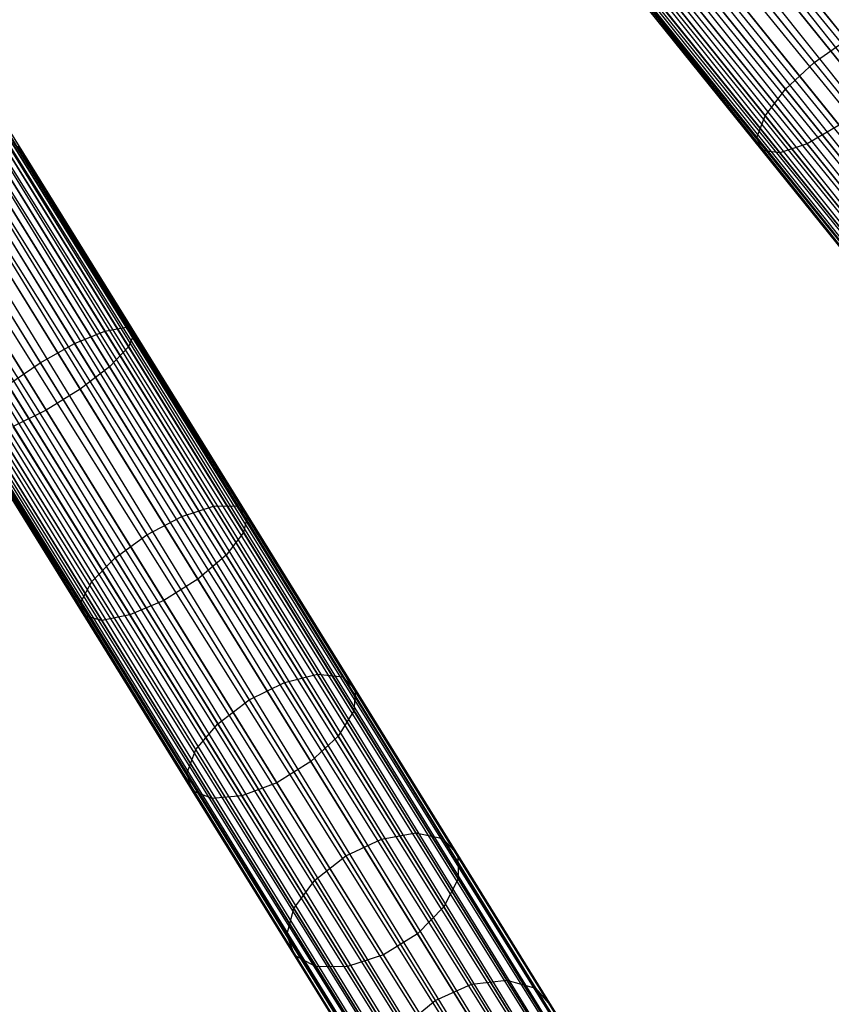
# Model space of a CAD drawing. Extents: x -102 to 102, y -101 to 102.
# Tile 306 of 481: x 35 to 43, y -63 to -53. Entities that reach past the tile are written whole.
import ezdxf

# ---------------------------------------------------------------- set-up
doc = ezdxf.new("R2010")
doc.units = 0
doc.header["$LTSCALE"] = 25.4
doc.layers.get('0').update_dxf_attribs({"linetype": 'CONTINUOUS'})

# ---------------------------------------------------------------- blocks, each defined once
blk = doc.blocks.new('NL2500011659_STL')
at = {"color": 0}
for p, q in [((27.469, -33.45, -6.586), (50.75, -62.697, -6.522)), ((27.469, -33.45, -6.586), (50.75, -62.697, -6.522)), ((27.469, -33.45, -8.414), (50.904, -62.573, -8.414)), ((27.469, -33.45, -8.414), (50.904, -62.573, -8.414)), ((27.315, -33.575, -6.522), (50.75, -62.697, -6.522)), ((27.315, -33.575, -6.522), (50.75, -62.697, -6.522)), ((27.315, -33.575, -8.478), (50.588, -62.828, -8.5)), ((27.315, -33.575, -8.478), (50.588, -62.828, -8.5)), ((27.315, -33.575, -8.478), (50.904, -62.573, -8.414)), ((27.315, -33.575, -8.478), (50.904, -62.573, -8.414)), ((27.153, -33.705, -6.5), (50.588, -62.828, -6.5)), ((27.153, -33.705, -6.5), (50.588, -62.828, -6.5)), ((27.153, -33.705, -8.5), (50.588, -62.828, -8.5)), ((27.153, -33.705, -8.5), (50.588, -62.828, -8.5)), ((50.271, -63.083, -8.414), (26.991, -33.835, -8.478)), ((26.991, -33.835, -8.478), (50.588, -62.828, -8.5)), ((50.271, -63.083, -8.414), (26.991, -33.835, -8.478)), ((26.991, -33.835, -6.522), (50.426, -62.958, -6.522)), ((26.991, -33.835, -6.522), (50.426, -62.958, -6.522)), ((26.991, -33.835, -8.478), (50.588, -62.828, -8.5)), ((26.836, -33.96, -8.414), (50.271, -63.083, -8.414)), ((26.836, -33.96, -8.414), (50.271, -63.083, -8.414)), ((50.426, -62.958, -6.522), (26.836, -33.96, -6.586)), ((26.836, -33.96, -6.586), (50.13, -63.196, -6.691)), ((26.836, -33.96, -6.586), (50.13, -63.196, -6.691)), ((50.426, -62.958, -6.522), (26.836, -33.96, -6.586)), ((50.009, -63.294, -8.169), (26.695, -34.073, -8.309)), ((26.695, -34.073, -8.309), (50.271, -63.083, -8.414)), ((26.695, -34.073, -8.309), (50.271, -63.083, -8.414)), ((50.009, -63.294, -8.169), (26.695, -34.073, -8.309)), ((26.695, -34.073, -6.691), (50.13, -63.196, -6.691)), ((26.695, -34.073, -6.691), (50.13, -63.196, -6.691)), ((26.574, -34.171, -8.169), (50.009, -63.294, -8.169)), ((26.574, -34.171, -8.169), (50.009, -63.294, -8.169)), ((50.13, -63.196, -6.691), (26.574, -34.171, -6.831)), ((26.574, -34.171, -6.831), (49.913, -63.371, -7)), ((26.574, -34.171, -6.831), (49.913, -63.371, -7)), ((50.13, -63.196, -6.691), (26.574, -34.171, -6.831)), ((49.813, -63.451, -7.395), (26.378, -34.328, -7.605)), ((26.378, -34.328, -7.395), (49.813, -63.451, -7.395)), ((49.813, -63.451, -7.395), (26.378, -34.328, -7.605)), ((26.378, -34.328, -7.605), (49.847, -63.424, -7.809)), ((26.378, -34.328, -7.605), (49.847, -63.424, -7.809)), ((26.378, -34.328, -7.395), (49.813, -63.451, -7.395)), ((26.412, -34.301, -7.809), (49.847, -63.424, -7.809)), ((26.412, -34.301, -7.809), (49.847, -63.424, -7.809)), ((49.913, -63.371, -7), (26.412, -34.301, -7.191)), ((26.412, -34.301, -7.191), (49.813, -63.451, -7.395)), ((26.412, -34.301, -7.191), (49.813, -63.451, -7.395)), ((49.913, -63.371, -7), (26.412, -34.301, -7.191)), ((49.847, -63.424, -7.809), (26.478, -34.248, -8)), ((26.478, -34.248, -8), (50.009, -63.294, -8.169)), ((26.478, -34.248, -8), (50.009, -63.294, -8.169)), ((49.847, -63.424, -7.809), (26.478, -34.248, -8)), ((26.478, -34.248, -7), (49.913, -63.371, -7)), ((26.478, -34.248, -7), (49.913, -63.371, -7)), ((23.651, -36.261, -7.395), (43.33, -68.043, -7.395)), ((23.651, -36.261, -7.605), (43.33, -68.043, -7.395)), ((43.293, -68.066, -7.809), (23.651, -36.261, -7.605)), ((23.651, -36.261, -7.605), (43.33, -68.043, -7.395)), ((23.651, -36.261, -7.395), (43.33, -68.043, -7.395)), ((43.293, -68.066, -7.809), (23.651, -36.261, -7.605)), ((23.542, -36.328, -7), (43.221, -68.11, -7)), ((23.542, -36.328, -7), (43.221, -68.11, -7)), ((43.116, -68.175, -8.169), (23.542, -36.328, -8)), ((23.542, -36.328, -8), (43.293, -68.066, -7.809)), ((23.542, -36.328, -8), (43.293, -68.066, -7.809)), ((43.116, -68.175, -8.169), (23.542, -36.328, -8)), ((43.33, -68.043, -7.395), (23.614, -36.284, -7.191)), ((23.614, -36.284, -7.191), (43.221, -68.11, -7)), ((23.614, -36.284, -7.191), (43.221, -68.11, -7)), ((43.33, -68.043, -7.395), (23.614, -36.284, -7.191)), ((23.614, -36.284, -7.809), (43.293, -68.066, -7.809)), ((23.614, -36.284, -7.809), (43.293, -68.066, -7.809)), ((23.305, -36.475, -6.691), (42.984, -68.257, -6.691)), ((23.305, -36.475, -6.691), (42.984, -68.257, -6.691)), ((42.83, -68.352, -8.414), (23.305, -36.475, -8.309)), ((23.305, -36.475, -8.309), (43.116, -68.175, -8.169)), ((23.305, -36.475, -8.309), (43.116, -68.175, -8.169)), ((42.83, -68.352, -8.414), (23.305, -36.475, -8.309)), ((43.221, -68.11, -7), (23.438, -36.393, -6.831)), ((23.438, -36.393, -6.831), (42.984, -68.257, -6.691)), ((23.438, -36.393, -6.831), (42.984, -68.257, -6.691)), ((43.221, -68.11, -7), (23.438, -36.393, -6.831)), ((23.438, -36.393, -8.169), (43.116, -68.175, -8.169)), ((23.438, -36.393, -8.169), (43.116, -68.175, -8.169)), ((42.984, -68.257, -6.691), (23.151, -36.57, -6.586)), ((23.151, -36.57, -6.586), (42.661, -68.457, -6.522)), ((23.151, -36.57, -6.586), (42.661, -68.457, -6.522)), ((42.984, -68.257, -6.691), (23.151, -36.57, -6.586)), ((23.151, -36.57, -8.414), (42.83, -68.352, -8.414)), ((23.151, -36.57, -8.414), (42.83, -68.352, -8.414)), ((22.982, -36.675, -6.522), (42.661, -68.457, -6.522)), ((22.982, -36.675, -6.522), (42.661, -68.457, -6.522)), ((22.982, -36.675, -8.478), (42.484, -68.566, -8.5)), ((22.982, -36.675, -8.478), (42.484, -68.566, -8.5)), ((22.982, -36.675, -8.478), (42.83, -68.352, -8.414)), ((22.982, -36.675, -8.478), (42.83, -68.352, -8.414)), ((22.806, -36.784, -6.5), (42.484, -68.566, -6.5)), ((22.806, -36.784, -6.5), (42.484, -68.566, -6.5)), ((22.806, -36.784, -8.5), (42.484, -68.566, -8.5)), ((22.806, -36.784, -8.5), (42.484, -68.566, -8.5)), ((42.138, -68.78, -8.414), (22.629, -36.894, -8.478)), ((22.629, -36.894, -8.478), (42.484, -68.566, -8.5)), ((42.138, -68.78, -8.414), (22.629, -36.894, -8.478)), ((22.629, -36.894, -6.522), (42.307, -68.676, -6.522)), ((22.629, -36.894, -6.522), (42.307, -68.676, -6.522)), ((22.629, -36.894, -8.478), (42.484, -68.566, -8.5)), ((41.852, -68.957, -8.169), (22.306, -37.094, -8.309)), ((22.306, -37.094, -8.309), (42.138, -68.78, -8.414)), ((22.306, -37.094, -8.309), (42.138, -68.78, -8.414)), ((41.852, -68.957, -8.169), (22.306, -37.094, -8.309)), ((22.306, -37.094, -6.691), (41.984, -68.876, -6.691)), ((22.306, -37.094, -6.691), (41.984, -68.876, -6.691)), ((22.46, -36.998, -8.414), (42.138, -68.78, -8.414)), ((22.46, -36.998, -8.414), (42.138, -68.78, -8.414)), ((42.307, -68.676, -6.522), (22.46, -36.998, -6.586)), ((22.46, -36.998, -6.586), (41.984, -68.876, -6.691)), ((22.46, -36.998, -6.586), (41.984, -68.876, -6.691)), ((42.307, -68.676, -6.522), (22.46, -36.998, -6.586)), ((22.174, -37.175, -8.169), (41.852, -68.957, -8.169)), ((22.174, -37.175, -8.169), (41.852, -68.957, -8.169)), ((41.984, -68.876, -6.691), (22.174, -37.175, -6.831)), ((22.174, -37.175, -6.831), (41.748, -69.022, -7)), ((22.174, -37.175, -6.831), (41.748, -69.022, -7)), ((41.984, -68.876, -6.691), (22.174, -37.175, -6.831)), ((21.997, -37.285, -7.809), (41.676, -69.067, -7.809)), ((21.997, -37.285, -7.809), (41.676, -69.067, -7.809)), ((41.748, -69.022, -7), (21.997, -37.285, -7.191)), ((21.997, -37.285, -7.191), (41.639, -69.09, -7.395)), ((21.997, -37.285, -7.191), (41.639, -69.09, -7.395)), ((41.748, -69.022, -7), (21.997, -37.285, -7.191)), ((41.676, -69.067, -7.809), (22.069, -37.24, -8)), ((22.069, -37.24, -8), (41.852, -68.957, -8.169)), ((22.069, -37.24, -8), (41.852, -68.957, -8.169)), ((41.676, -69.067, -7.809), (22.069, -37.24, -8)), ((22.069, -37.24, -7), (41.748, -69.022, -7)), ((22.069, -37.24, -7), (41.748, -69.022, -7)), ((41.639, -69.09, -7.395), (21.96, -37.308, -7.605)), ((21.96, -37.308, -7.395), (41.639, -69.09, -7.395)), ((41.639, -69.09, -7.395), (21.96, -37.308, -7.605)), ((21.96, -37.308, -7.605), (41.676, -69.067, -7.809)), ((21.96, -37.308, -7.605), (41.676, -69.067, -7.809)), ((21.96, -37.308, -7.395), (41.639, -69.09, -7.395)), ((43.569, -53.456, -305.453), (42.245, -51.812, -306.08)), ((43.569, -53.456, -305.453), (42.245, -51.812, -306.08)), ((41.916, -52.051, -305.996), (43.233, -53.689, -305.372)), ((41.916, -52.051, -305.996), (43.233, -53.689, -305.372)), ((42.935, -53.966, -305.453), (41.611, -52.322, -306.08)), ((42.935, -53.966, -305.453), (41.611, -52.322, -306.08)), ((43.816, -54.081, -307.232), (42.362, -52.273, -307.921)), ((43.816, -54.081, -307.232), (42.362, -52.273, -307.921)), ((42.725, -54.242, -305.683), (41.384, -52.576, -306.318)), ((42.725, -54.242, -305.683), (41.384, -52.576, -306.318)), ((43.492, -54.342, -307.232), (42.038, -52.534, -307.921)), ((43.492, -54.342, -307.232), (42.038, -52.534, -307.921)), ((42.64, -54.468, -306.021), (41.274, -52.771, -306.668)), ((42.64, -54.468, -306.021), (41.274, -52.771, -306.668)), ((43.16, -54.536, -307.073), (41.717, -52.742, -307.757)), ((43.16, -54.536, -307.073), (41.717, -52.742, -307.757)), ((42.694, -54.604, -306.41), (41.299, -52.872, -307.071)), ((42.694, -54.604, -306.41), (41.299, -52.872, -307.071)), ((42.878, -54.628, -306.782), (41.456, -52.862, -307.456)), ((42.878, -54.628, -306.782), (41.456, -52.862, -307.456)), ((43.233, -53.689, -305.372), (43.569, -53.456, -305.453)), ((43.233, -53.689, -305.372), (43.569, -53.456, -305.453)), ((42.935, -53.966, -305.453), (43.233, -53.689, -305.372)), ((42.935, -53.966, -305.453), (43.233, -53.689, -305.372)), ((43.233, -53.689, -305.372), (44.497, -55.259, -304.509)), ((43.233, -53.689, -305.372), (44.497, -55.259, -304.509)), ((42.725, -54.242, -305.683), (42.935, -53.966, -305.453)), ((42.725, -54.242, -305.683), (42.935, -53.966, -305.453)), ((44.204, -55.544, -304.587), (42.935, -53.966, -305.453)), ((44.204, -55.544, -304.587), (42.935, -53.966, -305.453)), ((42.64, -54.468, -306.021), (42.725, -54.242, -305.683)), ((42.64, -54.468, -306.021), (42.725, -54.242, -305.683)), ((44.011, -55.84, -304.806), (42.725, -54.242, -305.683)), ((44.011, -55.84, -304.806), (42.725, -54.242, -305.683)), ((43.492, -54.342, -307.232), (43.16, -54.536, -307.073)), ((43.492, -54.342, -307.232), (43.16, -54.536, -307.073)), ((42.694, -54.604, -306.41), (42.64, -54.468, -306.021)), ((43.949, -56.095, -305.128), (42.64, -54.468, -306.021)), ((42.694, -54.604, -306.41), (42.64, -54.468, -306.021)), ((43.949, -56.095, -305.128), (42.64, -54.468, -306.021)), ((36.094, -56.439, -306.668), (34.916, -54.536, -307.06)), ((36.094, -56.439, -306.668), (34.916, -54.536, -307.06)), ((36.181, -56.497, -307.071), (34.978, -54.554, -307.471)), ((36.181, -56.497, -307.071), (34.978, -54.554, -307.471)), ((43.16, -54.536, -307.073), (42.878, -54.628, -306.782)), ((43.16, -54.536, -307.073), (42.878, -54.628, -306.782)), ((44.545, -56.256, -306.129), (43.16, -54.536, -307.073)), ((44.545, -56.256, -306.129), (43.16, -54.536, -307.073)), ((35.874, -56.479, -306.318), (34.717, -54.611, -306.702)), ((35.874, -56.479, -306.318), (34.717, -54.611, -306.702)), ((36.119, -56.642, -307.456), (34.893, -54.66, -307.863)), ((36.119, -56.642, -307.456), (34.893, -54.66, -307.863)), ((42.878, -54.628, -306.782), (42.694, -54.604, -306.41)), ((44.031, -56.266, -305.498), (42.694, -54.604, -306.41)), ((42.878, -54.628, -306.782), (42.694, -54.604, -306.41)), ((44.031, -56.266, -305.498), (42.694, -54.604, -306.41)), ((44.242, -56.323, -305.852), (42.878, -54.628, -306.782)), ((44.242, -56.323, -305.852), (42.878, -54.628, -306.782)), ((35.559, -56.608, -306.08), (34.417, -54.764, -306.459)), ((35.559, -56.608, -306.08), (34.417, -54.764, -306.459)), ((35.92, -56.848, -307.757), (34.675, -54.837, -308.17)), ((35.92, -56.848, -307.757), (34.675, -54.837, -308.17)), ((34.065, -54.969, -306.374), (35.202, -56.806, -305.996)), ((34.065, -54.969, -306.374), (35.202, -56.806, -305.996)), ((35.618, -57.081, -307.921), (34.362, -55.054, -308.338)), ((35.618, -57.081, -307.921), (34.362, -55.054, -308.338)), ((35.264, -57.3, -307.921), (34.009, -55.273, -308.338)), ((35.264, -57.3, -307.921), (34.009, -55.273, -308.338)), ((35.559, -56.608, -306.08), (35.874, -56.479, -306.318)), ((35.559, -56.608, -306.08), (35.874, -56.479, -306.318)), ((35.874, -56.479, -306.318), (36.094, -56.439, -306.668)), ((35.874, -56.479, -306.318), (36.094, -56.439, -306.668)), ((37, -58.297, -305.683), (35.874, -56.479, -306.318)), ((37, -58.297, -305.683), (35.874, -56.479, -306.318)), ((36.094, -56.439, -306.668), (36.181, -56.497, -307.071)), ((37.241, -58.291, -306.021), (36.094, -56.439, -306.668)), ((37.241, -58.291, -306.021), (36.094, -56.439, -306.668)), ((36.094, -56.439, -306.668), (36.181, -56.497, -307.071)), ((36.181, -56.497, -307.071), (36.119, -56.642, -307.456)), ((36.181, -56.497, -307.071), (36.119, -56.642, -307.456)), ((37.352, -58.388, -306.41), (36.181, -56.497, -307.071)), ((37.352, -58.388, -306.41), (36.181, -56.497, -307.071)), ((35.202, -56.806, -305.996), (35.559, -56.608, -306.08)), ((35.202, -56.806, -305.996), (35.559, -56.608, -306.08)), ((36.67, -58.404, -305.453), (35.559, -56.608, -306.08)), ((36.67, -58.404, -305.453), (35.559, -56.608, -306.08)), ((36.119, -56.642, -307.456), (35.92, -56.848, -307.757)), ((36.119, -56.642, -307.456), (35.92, -56.848, -307.757)), ((37.313, -58.57, -306.782), (36.119, -56.642, -307.456)), ((37.313, -58.57, -306.782), (36.119, -56.642, -307.456)), ((34.867, -57.037, -306.08), (35.202, -56.806, -305.996)), ((34.867, -57.037, -306.08), (35.202, -56.806, -305.996)), ((35.202, -56.806, -305.996), (36.309, -58.593, -305.372)), ((35.202, -56.806, -305.996), (36.309, -58.593, -305.372)), ((35.92, -56.848, -307.757), (35.618, -57.081, -307.921)), ((35.92, -56.848, -307.757), (35.618, -57.081, -307.921)), ((37.132, -58.805, -307.073), (35.92, -56.848, -307.757)), ((37.132, -58.805, -307.073), (35.92, -56.848, -307.757)), ((35.979, -58.832, -305.453), (34.867, -57.037, -306.08)), ((35.979, -58.832, -305.453), (34.867, -57.037, -306.08)), ((35.618, -57.081, -307.921), (35.264, -57.3, -307.921)), ((35.618, -57.081, -307.921), (35.264, -57.3, -307.921)), ((36.839, -59.054, -307.232), (35.618, -57.081, -307.921)), ((36.839, -59.054, -307.232), (35.618, -57.081, -307.921)), ((35.736, -59.079, -305.683), (34.61, -57.261, -306.318)), ((35.736, -59.079, -305.683), (34.61, -57.261, -306.318)), ((35.264, -57.3, -307.921), (34.921, -57.467, -307.757)), ((35.264, -57.3, -307.921), (34.921, -57.467, -307.757)), ((36.486, -59.273, -307.232), (35.264, -57.3, -307.921)), ((36.486, -59.273, -307.232), (35.264, -57.3, -307.921)), ((35.624, -59.293, -306.021), (34.477, -57.441, -306.668)), ((35.624, -59.293, -306.021), (34.477, -57.441, -306.668)), ((36.132, -59.424, -307.073), (34.921, -57.467, -307.757)), ((36.132, -59.424, -307.073), (34.921, -57.467, -307.757)), ((35.661, -59.435, -306.41), (34.49, -57.544, -307.071)), ((35.661, -59.435, -306.41), (34.49, -57.544, -307.071)), ((35.841, -59.482, -306.782), (34.647, -57.553, -307.456)), ((35.841, -59.482, -306.782), (34.647, -57.553, -307.456)), ((36.67, -58.404, -305.453), (37, -58.297, -305.683)), ((36.67, -58.404, -305.453), (37, -58.297, -305.683)), ((37, -58.297, -305.683), (37.241, -58.291, -306.021)), ((37, -58.297, -305.683), (37.241, -58.291, -306.021)), ((38.08, -60.041, -304.806), (37, -58.297, -305.683)), ((38.08, -60.041, -304.806), (37, -58.297, -305.683)), ((37.241, -58.291, -306.021), (37.352, -58.388, -306.41)), ((38.341, -60.068, -305.128), (37.241, -58.291, -306.021)), ((38.341, -60.068, -305.128), (37.241, -58.291, -306.021)), ((37.241, -58.291, -306.021), (37.352, -58.388, -306.41)), ((36.309, -58.593, -305.372), (36.67, -58.404, -305.453)), ((36.309, -58.593, -305.372), (36.67, -58.404, -305.453)), ((37.736, -60.125, -304.587), (36.67, -58.404, -305.453)), ((37.736, -60.125, -304.587), (36.67, -58.404, -305.453)), ((37.352, -58.388, -306.41), (37.313, -58.57, -306.782)), ((37.352, -58.388, -306.41), (37.313, -58.57, -306.782)), ((38.475, -60.202, -305.498), (37.352, -58.388, -306.41)), ((38.475, -60.202, -305.498), (37.352, -58.388, -306.41)), ((35.979, -58.832, -305.453), (36.309, -58.593, -305.372)), ((35.979, -58.832, -305.453), (36.309, -58.593, -305.372)), ((36.309, -58.593, -305.372), (37.37, -60.307, -304.509)), ((36.309, -58.593, -305.372), (37.37, -60.307, -304.509)), ((37.313, -58.57, -306.782), (37.132, -58.805, -307.073)), ((37.313, -58.57, -306.782), (37.132, -58.805, -307.073)), ((38.458, -60.419, -305.852), (37.313, -58.57, -306.782)), ((38.458, -60.419, -305.852), (37.313, -58.57, -306.782)), ((35.736, -59.079, -305.683), (35.979, -58.832, -305.453)), ((35.736, -59.079, -305.683), (35.979, -58.832, -305.453)), ((37.045, -60.554, -304.587), (35.979, -58.832, -305.453)), ((37.045, -60.554, -304.587), (35.979, -58.832, -305.453)), ((37.132, -58.805, -307.073), (36.839, -59.054, -307.232)), ((37.132, -58.805, -307.073), (36.839, -59.054, -307.232)), ((38.294, -60.683, -306.129), (37.132, -58.805, -307.073)), ((38.294, -60.683, -306.129), (37.132, -58.805, -307.073)), ((36.839, -59.054, -307.232), (36.486, -59.273, -307.232)), ((36.839, -59.054, -307.232), (36.486, -59.273, -307.232)), ((38.011, -60.947, -306.28), (36.839, -59.054, -307.232)), ((38.011, -60.947, -306.28), (36.839, -59.054, -307.232)), ((35.624, -59.293, -306.021), (35.736, -59.079, -305.683)), ((35.624, -59.293, -306.021), (35.736, -59.079, -305.683)), ((36.816, -60.823, -304.806), (35.736, -59.079, -305.683)), ((36.816, -60.823, -304.806), (35.736, -59.079, -305.683)), ((36.486, -59.273, -307.232), (36.132, -59.424, -307.073)), ((36.486, -59.273, -307.232), (36.132, -59.424, -307.073)), ((37.657, -61.166, -306.28), (36.486, -59.273, -307.232)), ((37.657, -61.166, -306.28), (36.486, -59.273, -307.232)), ((35.661, -59.435, -306.41), (35.624, -59.293, -306.021)), ((36.724, -61.069, -305.128), (35.624, -59.293, -306.021)), ((35.661, -59.435, -306.41), (35.624, -59.293, -306.021)), ((36.724, -61.069, -305.128), (35.624, -59.293, -306.021)), ((35.841, -59.482, -306.782), (35.661, -59.435, -306.41)), ((36.784, -61.249, -305.498), (35.661, -59.435, -306.41)), ((35.841, -59.482, -306.782), (35.661, -59.435, -306.41)), ((36.784, -61.249, -305.498), (35.661, -59.435, -306.41)), ((36.132, -59.424, -307.073), (35.841, -59.482, -306.782)), ((36.132, -59.424, -307.073), (35.841, -59.482, -306.782)), ((36.986, -61.331, -305.852), (35.841, -59.482, -306.782)), ((36.986, -61.331, -305.852), (35.841, -59.482, -306.782)), ((37.295, -61.301, -306.129), (36.132, -59.424, -307.073)), ((37.295, -61.301, -306.129), (36.132, -59.424, -307.073)), ((37.736, -60.125, -304.587), (38.08, -60.041, -304.806)), ((37.736, -60.125, -304.587), (38.08, -60.041, -304.806)), ((38.08, -60.041, -304.806), (38.341, -60.068, -305.128)), ((39.099, -61.687, -303.698), (38.08, -60.041, -304.806)), ((39.099, -61.687, -303.698), (38.08, -60.041, -304.806)), ((38.08, -60.041, -304.806), (38.341, -60.068, -305.128)), ((38.341, -60.068, -305.128), (38.475, -60.202, -305.498)), ((39.379, -61.745, -304), (38.341, -60.068, -305.128)), ((39.379, -61.745, -304), (38.341, -60.068, -305.128)), ((38.341, -60.068, -305.128), (38.475, -60.202, -305.498)), ((37.37, -60.307, -304.509), (37.736, -60.125, -304.587)), ((37.37, -60.307, -304.509), (37.736, -60.125, -304.587)), ((38.743, -61.751, -303.493), (37.736, -60.125, -304.587)), ((38.743, -61.751, -303.493), (37.736, -60.125, -304.587)), ((38.475, -60.202, -305.498), (38.458, -60.419, -305.852)), ((38.475, -60.202, -305.498), (38.458, -60.419, -305.852)), ((39.535, -61.914, -304.346), (38.475, -60.202, -305.498)), ((39.535, -61.914, -304.346), (38.475, -60.202, -305.498)), ((37.045, -60.554, -304.587), (37.37, -60.307, -304.509)), ((37.045, -60.554, -304.587), (37.37, -60.307, -304.509)), ((37.37, -60.307, -304.509), (38.372, -61.925, -303.421)), ((37.37, -60.307, -304.509), (38.372, -61.925, -303.421)), ((38.458, -60.419, -305.852), (38.294, -60.683, -306.129)), ((38.458, -60.419, -305.852), (38.294, -60.683, -306.129)), ((39.539, -62.165, -304.678), (38.458, -60.419, -305.852)), ((39.539, -62.165, -304.678), (38.458, -60.419, -305.852)), ((36.816, -60.823, -304.806), (37.045, -60.554, -304.587)), ((36.816, -60.823, -304.806), (37.045, -60.554, -304.587)), ((38.051, -62.179, -303.493), (37.045, -60.554, -304.587)), ((38.051, -62.179, -303.493), (37.045, -60.554, -304.587)), ((38.294, -60.683, -306.129), (38.011, -60.947, -306.28)), ((38.294, -60.683, -306.129), (38.011, -60.947, -306.28)), ((39.392, -62.455, -304.937), (38.294, -60.683, -306.129)), ((39.392, -62.455, -304.937), (38.294, -60.683, -306.129)), ((36.724, -61.069, -305.128), (36.816, -60.823, -304.806)), ((36.724, -61.069, -305.128), (36.816, -60.823, -304.806)), ((37.835, -62.47, -303.698), (36.816, -60.823, -304.806)), ((37.835, -62.47, -303.698), (36.816, -60.823, -304.806)), ((38.011, -60.947, -306.28), (37.657, -61.166, -306.28)), ((38.011, -60.947, -306.28), (37.657, -61.166, -306.28)), ((39.117, -62.733, -305.078), (38.011, -60.947, -306.28)), ((39.117, -62.733, -305.078), (38.011, -60.947, -306.28)), ((36.784, -61.249, -305.498), (36.724, -61.069, -305.128)), ((37.762, -62.746, -304), (36.724, -61.069, -305.128)), ((36.784, -61.249, -305.498), (36.724, -61.069, -305.128)), ((37.762, -62.746, -304), (36.724, -61.069, -305.128)), ((37.657, -61.166, -306.28), (37.295, -61.301, -306.129)), ((37.657, -61.166, -306.28), (37.295, -61.301, -306.129)), ((38.764, -62.952, -305.078), (37.657, -61.166, -306.28)), ((38.764, -62.952, -305.078), (37.657, -61.166, -306.28)), ((36.986, -61.331, -305.852), (36.784, -61.249, -305.498)), ((37.844, -62.961, -304.346), (36.784, -61.249, -305.498)), ((36.986, -61.331, -305.852), (36.784, -61.249, -305.498)), ((37.844, -62.961, -304.346), (36.784, -61.249, -305.498)), ((37.295, -61.301, -306.129), (36.986, -61.331, -305.852)), ((37.295, -61.301, -306.129), (36.986, -61.331, -305.852)), ((38.392, -63.074, -304.937), (37.295, -61.301, -306.129)), ((38.392, -63.074, -304.937), (37.295, -61.301, -306.129)), ((38.067, -63.077, -304.678), (36.986, -61.331, -305.852)), ((38.067, -63.077, -304.678), (36.986, -61.331, -305.852)), ((38.743, -61.751, -303.493), (39.099, -61.687, -303.698)), ((38.743, -61.751, -303.493), (39.099, -61.687, -303.698)), ((39.099, -61.687, -303.698), (39.379, -61.745, -304)), ((40.044, -63.214, -302.375), (39.099, -61.687, -303.698)), ((40.044, -63.214, -302.375), (39.099, -61.687, -303.698)), ((39.099, -61.687, -303.698), (39.379, -61.745, -304)), ((38.372, -61.925, -303.421), (38.743, -61.751, -303.493)), ((38.372, -61.925, -303.421), (38.743, -61.751, -303.493)), ((39.676, -63.258, -302.187), (38.743, -61.751, -303.493)), ((39.676, -63.258, -302.187), (38.743, -61.751, -303.493)), ((39.379, -61.745, -304), (39.535, -61.914, -304.346)), ((40.342, -63.3, -302.652), (39.379, -61.745, -304)), ((40.342, -63.3, -302.652), (39.379, -61.745, -304)), ((39.379, -61.745, -304), (39.535, -61.914, -304.346)), ((38.051, -62.179, -303.493), (38.372, -61.925, -303.421)), ((38.051, -62.179, -303.493), (38.372, -61.925, -303.421)), ((38.372, -61.925, -303.421), (39.301, -63.425, -302.12)), ((38.372, -61.925, -303.421), (39.301, -63.425, -302.12)), ((39.535, -61.914, -304.346), (39.539, -62.165, -304.678)), ((40.518, -63.502, -302.97), (39.535, -61.914, -304.346)), ((40.518, -63.502, -302.97), (39.535, -61.914, -304.346)), ((39.535, -61.914, -304.346), (39.539, -62.165, -304.678)), ((37.835, -62.47, -303.698), (38.051, -62.179, -303.493)), ((37.835, -62.47, -303.698), (38.051, -62.179, -303.493)), ((38.984, -63.687, -302.187), (38.051, -62.179, -303.493)), ((38.984, -63.687, -302.187), (38.051, -62.179, -303.493)), ((39.539, -62.165, -304.678), (39.392, -62.455, -304.937)), ((39.539, -62.165, -304.678), (39.392, -62.455, -304.937)), ((40.542, -63.784, -303.274), (39.539, -62.165, -304.678)), ((40.542, -63.784, -303.274), (39.539, -62.165, -304.678)), ((37.762, -62.746, -304), (37.835, -62.47, -303.698)), ((37.762, -62.746, -304), (37.835, -62.47, -303.698)), ((38.781, -63.996, -302.375), (37.835, -62.47, -303.698)), ((38.781, -63.996, -302.375), (37.835, -62.47, -303.698)), ((39.392, -62.455, -304.937), (39.117, -62.733, -305.078)), ((39.392, -62.455, -304.937), (39.117, -62.733, -305.078)), ((40.409, -64.098, -303.512), (39.392, -62.455, -304.937)), ((40.409, -64.098, -303.512), (39.392, -62.455, -304.937)), ((37.844, -62.961, -304.346), (37.762, -62.746, -304)), ((38.725, -64.301, -302.652), (37.762, -62.746, -304)), ((37.844, -62.961, -304.346), (37.762, -62.746, -304)), ((38.725, -64.301, -302.652), (37.762, -62.746, -304)), ((39.117, -62.733, -305.078), (38.764, -62.952, -305.078)), ((39.117, -62.733, -305.078), (38.764, -62.952, -305.078)), ((40.143, -64.39, -303.642), (39.117, -62.733, -305.078)), ((40.143, -64.39, -303.642), (39.117, -62.733, -305.078)), ((38.764, -62.952, -305.078), (38.392, -63.074, -304.937)), ((38.764, -62.952, -305.078), (38.392, -63.074, -304.937)), ((39.79, -64.609, -303.642), (38.764, -62.952, -305.078)), ((39.79, -64.609, -303.642), (38.764, -62.952, -305.078)), ((38.067, -63.077, -304.678), (37.844, -62.961, -304.346)), ((38.827, -64.549, -302.97), (37.844, -62.961, -304.346)), ((38.067, -63.077, -304.678), (37.844, -62.961, -304.346)), ((38.827, -64.549, -302.97), (37.844, -62.961, -304.346)), ((38.392, -63.074, -304.937), (38.067, -63.077, -304.678)), ((38.392, -63.074, -304.937), (38.067, -63.077, -304.678)), ((39.069, -64.696, -303.274), (38.067, -63.077, -304.678)), ((39.069, -64.696, -303.274), (38.067, -63.077, -304.678)), ((39.41, -64.717, -303.512), (38.392, -63.074, -304.937)), ((39.41, -64.717, -303.512), (38.392, -63.074, -304.937)), ((39.301, -63.425, -302.12), (39.676, -63.258, -302.187)), ((39.301, -63.425, -302.12), (39.676, -63.258, -302.187)), ((39.676, -63.258, -302.187), (40.044, -63.214, -302.375)), ((39.676, -63.258, -302.187), (40.044, -63.214, -302.375)), ((40.524, -64.628, -300.685), (39.676, -63.258, -302.187)), ((40.524, -64.628, -300.685), (39.676, -63.258, -302.187)), ((40.044, -63.214, -302.375), (40.342, -63.3, -302.652)), ((40.903, -64.601, -300.853), (40.044, -63.214, -302.375)), ((40.903, -64.601, -300.853), (40.044, -63.214, -302.375)), ((40.044, -63.214, -302.375), (40.342, -63.3, -302.652)), ((40.342, -63.3, -302.652), (40.518, -63.502, -302.97)), ((41.217, -64.713, -301.102), (40.342, -63.3, -302.652)), ((41.217, -64.713, -301.102), (40.342, -63.3, -302.652)), ((40.342, -63.3, -302.652), (40.518, -63.502, -302.97)), ((38.984, -63.687, -302.187), (39.301, -63.425, -302.12)), ((38.984, -63.687, -302.187), (39.301, -63.425, -302.12)), ((39.301, -63.425, -302.12), (40.145, -64.789, -300.625)), ((39.301, -63.425, -302.12), (40.145, -64.789, -300.625))]:
    blk.add_line(p, q, dxfattribs=at)

msp = doc.modelspace()

# ---------------------------------------------------------------- block references
at = {"color": 0}
msp.add_blockref('NL2500011659_STL', (0, 0), dxfattribs=at)

doc.saveas('drawing.dxf')
